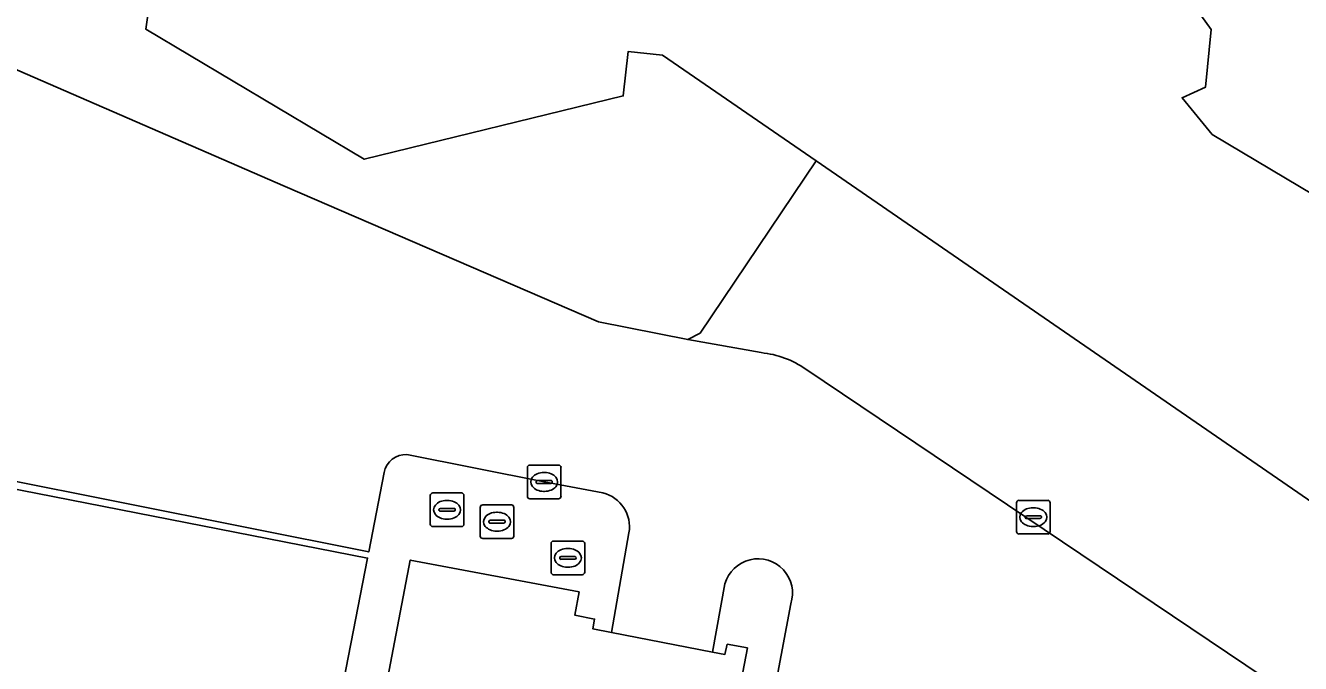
# Model space of a CAD drawing. Extents: x 161692 to 162379, y 380760 to 381678.
# Drawn here: x 161852.4 to 161890.33, y 381588.71 to 381607.68 of the extents above; entities that cross this region are included whole.
import ezdxf

# ---------------------------------------------------------------- set-up
doc = ezdxf.new("R2010")
doc.units = 0
for name, color, linetype in [('IMGEO_Erf', 7, 'Continuous'), ('IMGEO_Kolk', 7, 'Continuous'), ('IMGEO_Pand', 7, 'Continuous'), ('IMGEO_Parkeervlak_open', 7, 'Continuous'), ('IMGEO_Rijbaan_lokaal_open', 7, 'Continuous'), ('IMGEO_Rioolput', 7, 'Continuous'), ('IMGEO_Voetpad_open', 7, 'Continuous')]:
    doc.layers.add(name, color=color, linetype=linetype)

msp = doc.modelspace()

# ---------------------------------------------------------------- linework, layer by layer
at = {"layer": 'IMGEO_Erf'}
for points in [[(161894.519, 381615.423), (161889.008, 381616.159), (161889.447, 381619.581), (161889.963, 381623.602), (161890.622, 381628.558), (161883.712, 381629.141), (161882.984, 381624.195), (161882.169, 381618.688), (161874.769, 381619.603), (161874.297, 381615.743), (161873.445, 381608.779), (161874.77, 381608.603), (161875.723, 381609.363), (161875.087, 381610.14), (161880.318, 381614.76), (161882.78, 381610.998), (161884.451, 381612.036), (161887.672, 381607.562), (161887.499, 381605.842), (161886.806, 381605.529), (161887.702, 381604.433), (161891.176, 381602.37)], [(161863.073, 381594.392), (161862.615, 381592.031), (161847.894, 381594.969), (161848.245, 381596.799)], [(161869.577, 381593.784), (161867.828, 381594.111), (161863.751, 381594.922)], [(161872.837, 381589.053), (161873.206, 381588.982), (161873.277, 381589.285), (161873.877, 381589.174), (161871.878, 381578.757), (161871.301, 381578.877), (161871.345, 381579.163), (161871.235, 381579.185), (161867.698, 381579.886), (161867.418, 381579.941), (161867.342, 381579.645), (161866.751, 381579.756), (161866.618, 381579.052), (161861.589, 381579.999), (161861.909, 381581.67), (161863.846, 381591.785), (161868.869, 381590.838), (161868.746, 381590.145), (161869.331, 381590.033), (161869.28, 381589.74), (161869.83, 381589.634), (161870.354, 381592.594)], [(161873.209, 381591.079), (161872.837, 381589.053)], [(161871.582, 381571.438), (161875.17, 381590.487)]]:
    msp.add_lwpolyline(points, dxfattribs=at)
msp.add_lwpolyline([(161860.576, 381581.935), (161860.184, 381582.012), (161845.951, 381584.838), (161847.848, 381594.728), (161862.579, 381591.844), (161861.094, 381584.205), (161861.978, 381584.043), (161861.535, 381581.744)], close=True, dxfattribs=at)
for centre, radius, start, end in [((161863.716, 381594.268), 0.655, 86.98, 169.0503), ((161869.332, 381592.775), 1.038, 349.9373, 76.347), ((161874.195, 381590.801), 1.024, 342.1321, 164.2712)]:
    msp.add_arc(centre, radius, start, end, dxfattribs=at)
at = {"layer": 'IMGEO_Kolk'}
for p, q in [((161867.331, 381593.683), (161867.331, 381594.535)), ((161867.406, 381594.609), (161868.258, 381594.609)), ((161868.332, 381594.535), (161868.332, 381593.683)), ((161867.59, 381594.103), (161867.59, 381594.115)), ((161867.633, 381594.152), (161868.031, 381594.152)), ((161867.819, 381594.389), (161867.844, 381594.389)), ((161868.074, 381594.115), (161868.074, 381594.103)), ((161868.028, 381594.066), (161867.63, 381594.066)), ((161867.842, 381593.829), (161867.817, 381593.829)), ((161868.258, 381593.609), (161867.406, 381593.609)), ((161881.881, 381592.636), (161881.881, 381593.488)), ((161881.956, 381593.562), (161882.808, 381593.562)), ((161882.369, 381593.342), (161882.394, 381593.342)), ((161882.882, 381593.488), (161882.882, 381592.636)), ((161882.14, 381593.056), (161882.14, 381593.068)), ((161882.578, 381593.019), (161882.18, 381593.019)), ((161882.183, 381593.105), (161882.581, 381593.105)), ((161882.624, 381593.068), (161882.624, 381593.056)), ((161882.392, 381592.782), (161882.367, 381592.782)), ((161882.808, 381592.562), (161881.956, 381592.562))]:
    msp.add_line(p, q, dxfattribs=at)
for points in [[(161867.331, 381593.683), (161867.331, 381594.535)], [(161867.406, 381594.609), (161868.258, 381594.609)], [(161868.332, 381594.535), (161868.332, 381593.683)], [(161868.258, 381593.609), (161867.406, 381593.609)], [(161881.881, 381592.636), (161881.881, 381593.488)], [(161881.956, 381593.562), (161882.808, 381593.562)], [(161882.882, 381593.488), (161882.882, 381592.636)], [(161882.808, 381592.562), (161881.956, 381592.562)]]:
    msp.add_lwpolyline(points, dxfattribs=at)
for centre, radius, start, end in [((161867.408, 381594.533), 0.0765, 91.552, 178.448), ((161867.408, 381594.533), 0.0765, 91.552, 178.448), ((161868.256, 381594.533), 0.0765, 1.552, 88.448), ((161868.256, 381594.533), 0.0765, 1.552, 88.448), ((161867.63, 381594.112), 0.0403, 85.8775, 175.7526), ((161867.627, 381594.102), 0.0366, 178.938, 274.7102), ((161868.031, 381594.109), 0.043, 264.8664, 352.4533), ((161868.035, 381594.114), 0.0386, 1.7309, 96.639), ((161867.408, 381593.685), 0.0765, 181.552, 268.448), ((161867.408, 381593.685), 0.0765, 181.552, 268.448), ((161868.256, 381593.685), 0.0765, 271.552, 358.448), ((161868.256, 381593.685), 0.0765, 271.552, 358.448), ((161881.958, 381593.486), 0.0765, 91.552, 178.448), ((161881.958, 381593.486), 0.0765, 91.552, 178.448), ((161882.806, 381593.486), 0.0765, 1.552, 88.448), ((161882.806, 381593.486), 0.0765, 1.552, 88.448), ((161882.18, 381593.065), 0.0403, 85.8775, 175.7526), ((161882.177, 381593.055), 0.0366, 178.938, 274.7102), ((161882.581, 381593.062), 0.043, 264.8664, 352.4533), ((161882.585, 381593.067), 0.0386, 1.7309, 96.639), ((161881.958, 381592.638), 0.0765, 181.552, 268.448), ((161881.958, 381592.638), 0.0765, 181.552, 268.448), ((161882.806, 381592.638), 0.0765, 271.552, 358.448), ((161882.806, 381592.638), 0.0765, 271.552, 358.448)]:
    msp.add_arc(centre, radius, start, end, dxfattribs=at)
for centre, major_axis, ratio, start_param, end_param in [((161867.818, 381594.109), (-0.387, 0.002), 0.722429, 4.712389, 7.853982), ((161867.843, 381594.109), (-0.39, 0.002), 0.717154, 1.570796, 4.712389), ((161882.368, 381593.062), (-0.387, 0.002), 0.722429, 4.712389, 7.853982), ((161882.393, 381593.062), (-0.39, 0.002), 0.717154, 1.570796, 4.712389)]:
    msp.add_ellipse(centre, major_axis=major_axis, ratio=ratio, start_param=start_param, end_param=end_param, dxfattribs=at)
at = {"layer": 'IMGEO_Pand'}
for points in [[(161858.546, 381625.648), (161855.984, 381607.568), (161862.478, 381603.703), (161870.184, 381605.584), (161870.331, 381606.906), (161871.356, 381606.792), (161875.918, 381603.654), (161892.35, 381592.351)], [(161891.176, 381602.37), (161887.702, 381604.433), (161886.806, 381605.529), (161887.499, 381605.842), (161887.672, 381607.562), (161884.451, 381612.036)]]:
    msp.add_lwpolyline(points, dxfattribs=at)
msp.add_lwpolyline([(161873.877, 381589.174), (161873.277, 381589.285), (161873.206, 381588.982), (161872.837, 381589.053), (161869.83, 381589.634), (161869.28, 381589.74), (161869.331, 381590.033), (161868.746, 381590.145), (161868.869, 381590.838), (161863.846, 381591.785), (161861.909, 381581.67), (161861.589, 381579.999), (161866.618, 381579.052), (161866.751, 381579.756), (161867.342, 381579.645), (161867.418, 381579.941), (161867.698, 381579.886), (161871.235, 381579.185), (161871.345, 381579.163), (161871.301, 381578.877), (161871.878, 381578.757)], close=True, dxfattribs=at)
at = {"layer": 'IMGEO_Parkeervlak_open'}
msp.add_lwpolyline([(161875.614, 381597.463), (161894.15, 381585.001), (161894.708, 381592.278), (161892.403, 381592.461), (161892.35, 381592.351), (161875.918, 381603.654), (161872.47, 381598.536), (161872.103, 381598.341), (161874.29, 381597.952)], dxfattribs=at)
msp.add_arc((161873.999, 381595.127), 2.84, 55.3423, 84.1158, dxfattribs=at)
at = {"layer": 'IMGEO_Rijbaan_lokaal_open'}
for points in [[(161874.29, 381597.952), (161872.103, 381598.341), (161869.449, 381598.865), (161860.123, 381602.896), (161851.938, 381606.45), (161850.019, 381606.977), (161849.261, 381607.306), (161848.589, 381607.677), (161847.388, 381599.208)], [(161894.778, 381584.58), (161894.15, 381585.001), (161875.614, 381597.463)], [(161848.245, 381596.799), (161847.894, 381594.969), (161862.615, 381592.031), (161863.073, 381594.392)], [(161863.751, 381594.922), (161867.828, 381594.111), (161869.577, 381593.784)], [(161870.354, 381592.594), (161869.83, 381589.634), (161872.837, 381589.053), (161873.209, 381591.079)], [(161875.17, 381590.487), (161871.582, 381571.438)]]:
    msp.add_lwpolyline(points, dxfattribs=at)
msp.add_lwpolyline([(161860.184, 381582.012), (161860.084, 381582.102), (161860.136, 381582.472), (161860.497, 381582.584), (161860.727, 381582.365), (161860.682, 381582.018), (161860.576, 381581.935), (161861.535, 381581.744), (161861.978, 381584.043), (161861.094, 381584.205), (161862.579, 381591.844), (161847.848, 381594.728), (161845.951, 381584.838)], close=True, dxfattribs=at)
for centre, radius, start, end in [((161873.999, 381595.127), 2.84, 55.3423, 84.1158), ((161863.716, 381594.268), 0.655, 86.98, 169.0503), ((161869.332, 381592.775), 1.038, 349.9373, 76.347), ((161874.195, 381590.801), 1.024, 342.1321, 164.2712)]:
    msp.add_arc(centre, radius, start, end, dxfattribs=at)
at = {"layer": 'IMGEO_Rioolput'}
for p, q in [((161864.519, 381593.781), (161865.371, 381593.781)), ((161864.444, 381592.855), (161864.444, 381593.707)), ((161864.932, 381593.561), (161864.957, 381593.561)), ((161865.445, 381593.707), (161865.445, 381592.855)), ((161865.929, 381592.501), (161865.929, 381593.353)), ((161866.004, 381593.427), (161866.856, 381593.427)), ((161866.93, 381593.353), (161866.93, 381592.501)), ((161864.703, 381593.275), (161864.703, 381593.287)), ((161865.141, 381593.238), (161864.743, 381593.238)), ((161864.746, 381593.324), (161865.144, 381593.324)), ((161864.955, 381593.001), (161864.93, 381593.001)), ((161865.187, 381593.287), (161865.187, 381593.275)), ((161866.231, 381592.97), (161866.629, 381592.97)), ((161866.417, 381593.207), (161866.442, 381593.207)), ((161865.371, 381592.781), (161864.519, 381592.781)), ((161866.188, 381592.921), (161866.188, 381592.933)), ((161866.626, 381592.884), (161866.228, 381592.884)), ((161866.44, 381592.647), (161866.415, 381592.647)), ((161866.672, 381592.933), (161866.672, 381592.921)), ((161866.856, 381592.427), (161866.004, 381592.427)), ((161868.036, 381591.426), (161868.036, 381592.278)), ((161868.111, 381592.352), (161868.963, 381592.352)), ((161869.037, 381592.278), (161869.037, 381591.426)), ((161868.295, 381591.846), (161868.295, 381591.858)), ((161868.338, 381591.895), (161868.736, 381591.895)), ((161868.524, 381592.132), (161868.549, 381592.132)), ((161868.779, 381591.858), (161868.779, 381591.846)), ((161868.733, 381591.809), (161868.335, 381591.809)), ((161868.547, 381591.572), (161868.522, 381591.572)), ((161868.963, 381591.352), (161868.111, 381591.352))]:
    msp.add_line(p, q, dxfattribs=at)
for points in [[(161864.519, 381593.781), (161865.371, 381593.781)], [(161864.444, 381592.855), (161864.444, 381593.707)], [(161865.445, 381593.707), (161865.445, 381592.855)], [(161865.929, 381592.501), (161865.929, 381593.353)], [(161866.004, 381593.427), (161866.856, 381593.427)], [(161866.93, 381593.353), (161866.93, 381592.501)], [(161865.371, 381592.781), (161864.519, 381592.781)], [(161866.856, 381592.427), (161866.004, 381592.427)], [(161868.036, 381591.426), (161868.036, 381592.278)], [(161868.111, 381592.352), (161868.963, 381592.352)], [(161869.037, 381592.278), (161869.037, 381591.426)], [(161868.963, 381591.352), (161868.111, 381591.352)]]:
    msp.add_lwpolyline(points, dxfattribs=at)
for centre, radius, start, end in [((161864.521, 381593.705), 0.0765, 91.552, 178.448), ((161864.521, 381593.705), 0.0765, 91.552, 178.448), ((161865.369, 381593.705), 0.0765, 1.552, 88.448), ((161865.369, 381593.705), 0.0765, 1.552, 88.448), ((161866.006, 381593.351), 0.0765, 91.552, 178.448), ((161866.006, 381593.351), 0.0765, 91.552, 178.448), ((161866.854, 381593.351), 0.0765, 1.552, 88.448), ((161866.854, 381593.351), 0.0765, 1.552, 88.448), ((161864.743, 381593.284), 0.0403, 85.8775, 175.7526), ((161864.74, 381593.274), 0.0366, 178.938, 274.7102), ((161865.144, 381593.281), 0.043, 264.8664, 352.4533), ((161865.148, 381593.286), 0.0386, 1.7309, 96.639), ((161866.228, 381592.93), 0.0403, 85.8775, 175.7526), ((161866.633, 381592.932), 0.0386, 1.7309, 96.639), ((161864.521, 381592.857), 0.0765, 181.552, 268.448), ((161864.521, 381592.857), 0.0765, 181.552, 268.448), ((161865.369, 381592.857), 0.0765, 271.552, 358.448), ((161865.369, 381592.857), 0.0765, 271.552, 358.448), ((161866.225, 381592.92), 0.0366, 178.938, 274.7102), ((161866.629, 381592.927), 0.043, 264.8664, 352.4533), ((161866.006, 381592.503), 0.0765, 181.552, 268.448), ((161866.006, 381592.503), 0.0765, 181.552, 268.448), ((161866.854, 381592.503), 0.0765, 271.552, 358.448), ((161866.854, 381592.503), 0.0765, 271.552, 358.448), ((161868.113, 381592.276), 0.0765, 91.552, 178.448), ((161868.113, 381592.276), 0.0765, 91.552, 178.448), ((161868.961, 381592.276), 0.0765, 1.552, 88.448), ((161868.961, 381592.276), 0.0765, 1.552, 88.448), ((161868.335, 381591.855), 0.0403, 85.8775, 175.7526), ((161868.332, 381591.845), 0.0366, 178.938, 274.7102), ((161868.736, 381591.852), 0.043, 264.8664, 352.4533), ((161868.74, 381591.857), 0.0386, 1.7309, 96.639), ((161868.113, 381591.428), 0.0765, 181.552, 268.448), ((161868.113, 381591.428), 0.0765, 181.552, 268.448), ((161868.961, 381591.428), 0.0765, 271.552, 358.448), ((161868.961, 381591.428), 0.0765, 271.552, 358.448)]:
    msp.add_arc(centre, radius, start, end, dxfattribs=at)
for centre, major_axis, ratio, start_param, end_param in [((161864.931, 381593.281), (-0.387, 0.002), 0.722429, 4.712389, 7.853982), ((161864.956, 381593.281), (-0.39, 0.002), 0.717154, 1.570796, 4.712389), ((161866.416, 381592.927), (-0.387, 0.002), 0.722429, 4.712389, 7.853982), ((161866.441, 381592.927), (-0.39, 0.002), 0.717154, 1.570796, 4.712389), ((161868.523, 381591.852), (-0.387, 0.002), 0.722429, 4.712389, 7.853982), ((161868.548, 381591.852), (-0.39, 0.002), 0.717154, 1.570796, 4.712389)]:
    msp.add_ellipse(centre, major_axis=major_axis, ratio=ratio, start_param=start_param, end_param=end_param, dxfattribs=at)
at = {"layer": 'IMGEO_Voetpad_open'}
msp.add_lwpolyline([(161849.822, 381609.412), (161848.589, 381607.677), (161849.261, 381607.306), (161850.019, 381606.977), (161851.938, 381606.45), (161860.123, 381602.896), (161869.449, 381598.865), (161872.103, 381598.341), (161872.47, 381598.536), (161875.918, 381603.654), (161871.356, 381606.792), (161870.331, 381606.906), (161870.184, 381605.584), (161862.478, 381603.703), (161855.984, 381607.568), (161858.546, 381625.648), (161865.994, 381627.531), (161871.704, 381624.333), (161872.742, 381623.752), (161872.593, 381622.531), (161875.205, 381622.211), (161876.118, 381629.67)], dxfattribs=at)

doc.saveas('drawing.dxf')
